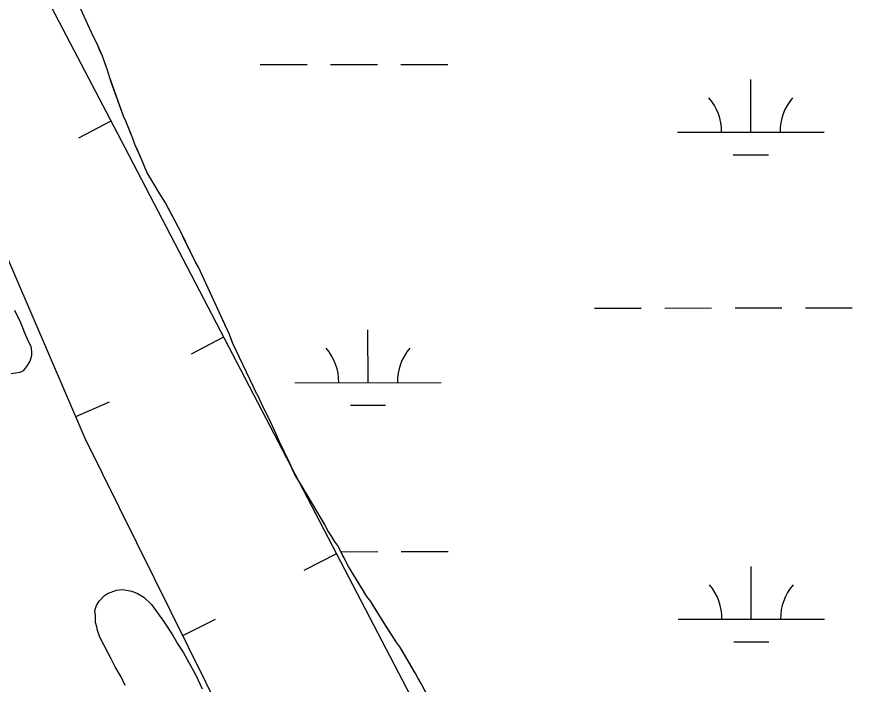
# Model space of a CAD drawing. Extents: x 3297753 to 3335611, y 652252 to 677623.
# Drawn here: x 3315020 to 3315590, y 665967 to 666423 of the extents above; entities that cross this region are included whole.
import ezdxf

# ---------------------------------------------------------------- set-up
doc = ezdxf.new("R2010")
doc.units = 0
for name, color, linetype in [('V-BORW-LINE', 7, 'Continuous'), ('V-SITE-VEGE', 7, 'Continuous'), ('V-WETL-SWMP', 7, 'Continuous')]:
    doc.layers.add(name, color=color, linetype=linetype)

msp = doc.modelspace()

# ---------------------------------------------------------------- linework, layer by layer
at = {"layer": 'V-BORW-LINE'}
for p, q in [((3315083.757, 666351.66), (3315061.614, 666340.056)), ((3315160.755, 666203.921), (3315138.582, 666192.373)), ((3315059.786, 666149.9450000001), (3315082.75, 666159.828)), ((3315237.707, 666056.157), (3315215.5330000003, 666044.61)), ((3315132.8740000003, 666000.256), (3315155.281, 666011.3420000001))]:
    msp.add_line(p, q, dxfattribs=at)
msp.add_lwpolyline([(3315242.529, 665778.611), (3315066.2660000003, 666134.889), (3314908.696, 666501.012), (3314799.893, 666757.801), (3314862.326, 666715.356), (3314922.336, 666659.698), (3315093.238, 666333.568), (3315370.645, 665800.888)], dxfattribs=at)
at = {"layer": 'V-SITE-VEGE'}
for p, q in [((3315071.591, 666409.621), (3315055.6720000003, 666444.7440000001)), ((3315073.568, 666406.1900000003), (3315071.591, 666409.621)), ((3315075.157, 666402.754), (3315073.568, 666406.1900000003)), ((3315077.955, 666395.876), (3315075.157, 666402.754)), ((3315079.562, 666391.2890000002), (3315077.955, 666395.876)), ((3315081.561, 666386.3200000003), (3315079.562, 666391.2890000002)), ((3315082.786, 666381.7270000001), (3315081.561, 666386.3200000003)), ((3315092.426, 666354.9640000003), (3315082.786, 666381.7270000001)), ((3315094.015, 666351.5270000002), (3315092.426, 666354.9640000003)), ((3315098.809, 666339.683), (3315094.015, 666351.5270000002)), ((3315100.419, 666335.096), (3315098.809, 666339.683)), ((3315104.796, 666325.5500000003), (3315100.419, 666335.096)), ((3315108.392, 666316.764), (3315104.796, 666325.5500000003)), ((3315112.341, 666309.906), (3315108.392, 666316.764)), ((3315116.682, 666302.6680000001), (3315112.341, 666309.906)), ((3315121.0160000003, 666295.813), (3315116.682, 666302.6680000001)), ((3315131.7060000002, 666275.6020000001), (3315121.0160000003, 666295.813)), ((3315141.24, 666255.756), (3315131.7060000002, 666275.6020000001)), ((3315143.605, 666251.9490000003), (3315141.24, 666255.756)), ((3315164.6920000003, 666205.7540000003), (3315143.605, 666251.9490000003)), ((3315167.094, 666199.6410000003), (3315164.6920000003, 666205.7540000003)), ((3315180.9960000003, 666170.635), (3315167.094, 666199.6410000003)), ((3315182.591, 666166.816), (3315180.9960000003, 666170.635)), ((3315184.5670000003, 666163.387), (3315182.591, 666166.816)), ((3315186.56, 666158.8040000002), (3315184.5670000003, 666163.387)), ((3315192.911, 666145.83), (3315186.56, 666158.8040000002)), ((3315196.884, 666137.433), (3315192.911, 666145.83)), ((3315198.883, 666132.4670000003), (3315196.884, 666137.433)), ((3315209.213, 666110.713), (3315198.883, 666132.4670000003)), ((3315216.322, 666098.519), (3315209.213, 666110.713)), ((3315225.79, 666082.9010000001), (3315216.322, 666098.519)), ((3315229.738, 666076.0420000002), (3315225.79, 666082.9010000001)), ((3315231.723, 666072.229), (3315229.738, 666076.0420000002)), ((3315234.475, 666068.0430000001), (3315231.723, 666072.229)), ((3315236.449, 666064.612), (3315234.475, 666068.0430000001)), ((3315238.413, 666061.9500000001), (3315236.449, 666064.612)), ((3315245.9420000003, 666047.4580000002), (3315238.413, 666061.9500000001)), ((3315258.562, 666026.892), (3315245.9420000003, 666047.4580000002)), ((3315261.302, 666023.4740000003), (3315258.562, 666026.892)), ((3315268.406, 666011.666), (3315261.302, 666023.474)), ((3315279.038, 665995.2980000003), (3315268.406, 666011.666)), ((3315281.002, 665992.635), (3315279.038, 665995.2980000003)), ((3315291.663, 665974.3470000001), (3315281.002, 665992.635)), ((3315293.2490000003, 665971.295), (3315291.663, 665974.3470000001)), ((3315295.614, 665967.486), (3315293.2490000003, 665971.295)), ((3315304.324, 665951.0900000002), (3315295.614, 665967.486))]:
    msp.add_line(p, q, dxfattribs=at)
for points in [[(3315018.073, 666222.399), (3315020.2770000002, 666217.743), (3315021.594, 666215.206), (3315025.5810000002, 666205.462), (3315027.791, 666200.381), (3315029.108, 666197.843), (3315029.593, 666194.013), (3315029.626, 666191.883), (3315029.233, 666189.745), (3315028.414, 666187.601), (3315026.755, 666184.5920000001), (3315023.824, 666181.138), (3315021.7120000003, 666179.827), (3315015.759, 666178.883)], [(3315093.632, 665966.089), (3315091.877, 665969.473), (3315090.99, 665971.59), (3315086.6180000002, 665978.768), (3315083.9760000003, 665984.269), (3315076.947, 665997.803), (3315076.06, 665999.92), (3315074.725, 666003.736), (3315074.258, 666006.287), (3315073.361, 666009.257), (3315073.287, 666013.9450000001), (3315072.806, 666017.349), (3315074.035, 666020.777), (3315075.694, 666023.786), (3315079.47, 666027.681), (3315081.582, 666028.992), (3315087.515, 666031.216), (3315091.77, 666031.707), (3315098.183, 666030.528), (3315102.045, 666028.881), (3315106.346, 666026.3910000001), (3315111.54, 666021.355), (3315119.8140000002, 666009.97), (3315125.9250000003, 666000.688), (3315129.431, 665994.348), (3315133.359, 665988.439), (3315141.6950000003, 665973.223), (3315146.1, 665963.912)]]:
    msp.add_lwpolyline(points, dxfattribs=at)
at = {"layer": 'V-WETL-SWMP'}
for p, q in [((3315071.590976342, 666409.6170769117), (3315055.6719735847, 666444.7410690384)), ((3315073.5659765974, 666406.1870776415), (3315071.590976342, 666409.6170769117)), ((3315075.156976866, 666402.7510784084), (3315073.5659765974, 666406.1870776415)), ((3315076.3569771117, 666399.6940791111), (3315075.156976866, 666402.7510784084)), ((3315077.9539774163, 666395.87407998), (3315076.3569771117, 666399.6940791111)), ((3315079.561977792, 666391.2860810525), (3315077.9539774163, 666395.87407998)), ((3315081.5609781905, 666386.3180821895), (3315079.561977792, 666391.2860810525)), ((3315082.784978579, 666381.7240832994), (3315081.5609781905, 666386.3180821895)), ((3315185.6943079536, 666390.1488478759), (3315217.694290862, 666390.181408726)), ((3315233.6942823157, 666390.1976891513), (3315265.6942652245, 666390.2302500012)), ((3315281.6942566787, 666390.2465304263), (3315313.694239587, 666390.2790912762)), ((3315083.9909788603, 666378.282084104), (3315082.784978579, 666381.7240832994)), ((3315092.4239807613, 666354.9610895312), (3315083.9909788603, 666378.282084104)), ((3315520.585377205, 666344.0595907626), (3315520.5487428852, 666380.0595673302)), ((3315094.0149810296, 666351.5250902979), (3315092.4239807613, 666354.9610895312)), ((3315096.012981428, 666346.5580914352), (3315094.0149810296, 666351.5250902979)), ((3315097.2139816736, 666343.5010921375), (3315096.012981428, 666346.5580914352)), ((3315098.8099819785, 666339.6810930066), (3315097.2139816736, 666343.5010921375)), ((3315470.585403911, 666344.0087144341), (3315570.585350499, 666344.1104670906)), ((3315100.4189823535, 666335.0920940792), (3315098.8099819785, 666339.6810930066)), ((3315102.4059826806, 666330.8940950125), (3315100.4189823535, 666335.0920940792)), ((3315104.794983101, 666325.5480962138), (3315102.4059826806, 666330.8940950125)), ((3315106.3909834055, 666321.7280970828), (3315104.794983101, 666325.5480962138)), ((3315508.6010865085, 666328.6163904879), (3315532.6010736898, 666328.6408111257)), ((3315108.389983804, 666316.7610982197), (3315106.3909834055, 666321.7280970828)), ((3315112.339984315, 666309.9020996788), (3315108.389983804, 666316.7610982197)), ((3315116.680984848, 666302.6641012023), (3315112.3399843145, 666309.9020996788)), ((3315121.014985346, 666295.8111026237), (3315116.680984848, 666302.6641012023)), ((3315123.787985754, 666290.4711037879), (3315121.014985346, 666295.8111026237)), ((3315131.7059868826, 666275.5991070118), (3315123.787985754, 666290.4711037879)), ((3315133.692987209, 666271.401107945), (3315131.7059868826, 666275.5991070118)), ((3315141.2389884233, 666255.7541114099), (3315133.692987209, 666271.401107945)), ((3315143.603988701, 666251.9461122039), (3315141.2389884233, 666255.7541114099)), ((3315161.509991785, 666212.6231210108), (3315143.603988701, 666251.9461122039)), ((3315413.863620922, 666223.8799523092), (3315445.8636038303, 666223.9125131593)), ((3315461.8635952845, 666223.9287935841), (3315493.863578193, 666223.9613544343)), ((3315509.8635696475, 666223.9776348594), (3315541.8635525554, 666224.0101957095)), ((3315557.8635440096, 666224.0264761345), (3315589.8635269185, 666224.0590369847)), ((3315163.099992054, 666209.1881217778), (3315161.509991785, 666212.6231210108)), ((3315164.6909923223, 666205.7521225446), (3315163.099992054, 666209.1881217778)), ((3315165.8909925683, 666202.6951232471), (3315164.6909923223, 666205.7521225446)), ((3315259.323339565, 666172.9806838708), (3315259.286705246, 666208.9806604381)), ((3315167.0919928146, 666199.6381239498), (3315165.8909925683, 666202.6951232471)), ((3315180.9939950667, 666170.6331303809), (3315167.0919928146, 666199.6381239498)), ((3315182.590995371, 666166.8131312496), (3315180.9939950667, 666170.6331303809)), ((3315209.323366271, 666172.9298075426), (3315309.32331286, 666173.031560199)), ((3315184.5659956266, 666163.3841319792), (3315182.590995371, 666166.8131312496)), ((3315186.5589959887, 666158.8011330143), (3315184.5659956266, 666163.3841319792)), ((3315189.3379964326, 666153.0771342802), (3315186.5589959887, 666158.8011330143)), ((3315192.909996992, 666145.8271358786), (3315189.3379964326, 666153.0771342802)), ((3315247.339048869, 666157.5374835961), (3315271.33903605, 666157.561904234)), ((3315196.8829976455, 666137.4311377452), (3315192.909996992, 666145.8271358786)), ((3315198.881998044, 666132.4631388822), (3315196.8829976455, 666137.4311377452)), ((3315205.6349991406, 666118.3431420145), (3315198.881998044, 666132.4631388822)), ((3315209.212999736, 666110.7091437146), (3315205.6349991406, 666118.3431420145)), ((3315210.7919999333, 666108.0421442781), (3315209.212999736, 666110.7091437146)), ((3315212.767000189, 666104.6121450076), (3315210.7919999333, 666108.0421442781)), ((3315214.3450003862, 666101.945145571), (3315212.767000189, 666104.6121450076)), ((3315216.321000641, 666098.5161463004), (3315214.3450003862, 666101.945145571)), ((3315225.7880017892, 666082.8991495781), (3315216.321000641, 666098.5161463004)), ((3315228.159002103, 666078.7061504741), (3315225.7880017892, 666082.8991495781)), ((3315229.7380023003, 666076.0391510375), (3315228.1590021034, 666078.7061504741)), ((3315231.719002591, 666072.2251518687), (3315229.7380023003, 666076.0391510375)), ((3315234.474002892, 666068.0391527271), (3315231.719002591, 666072.2251518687)), ((3315236.449003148, 666064.6091534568), (3315234.474002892, 666068.0391527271)), ((3315238.413003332, 666061.9481539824), (3315236.449003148, 666064.6091534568)), ((3315241.978003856, 666055.0831554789), (3315238.413003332, 666061.9481539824)), ((3315240.7075122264, 666057.5296973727), (3315266.0328019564, 666057.5554665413)), ((3315282.0327934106, 666057.5717469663), (3315314.0327763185, 666057.6043078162)), ((3315244.356004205, 666050.5061564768), (3315241.978003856, 666055.0831554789)), ((3315245.9400044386, 666047.4551571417), (3315244.356004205, 666050.5061564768)), ((3315256.981005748, 666029.555160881), (3315245.9400044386, 666047.4551571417)), ((3315520.9239139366, 666011.3848073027), (3315520.887279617, 666047.3847838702)), ((3315258.559005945, 666026.8891614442), (3315256.981005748, 666029.555160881)), ((3315261.303006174, 666023.4711620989), (3315258.559005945, 666026.8891614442)), ((3315262.8820063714, 666020.8041626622), (3315261.303006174, 666023.4711620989)), ((3315268.405007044, 666011.6621645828), (3315262.8820063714, 666020.8041626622)), ((3315270.3740072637, 666008.6171652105), (3315268.405007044, 666011.6621645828)), ((3315470.9239406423, 666011.3339309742), (3315570.923887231, 666011.4356836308)), ((3315273.526007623, 666003.667166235), (3315270.3740072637, 666008.6171652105)), ((3315279.0370082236, 665995.2941679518), (3315273.526007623, 666003.667166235)), ((3315281.0010084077, 665992.6331684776), (3315279.0370082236, 665995.2941679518)), ((3315508.93962324, 665995.941607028), (3315532.939610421, 665995.9660276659)), ((3315282.579008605, 665989.9661690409), (3315281.0010084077, 665992.6331684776)), ((3315290.0830095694, 665977.0111717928), (3315282.579008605, 665989.9661690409)), ((3315291.6620097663, 665974.3441723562), (3315290.0830095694, 665977.0111717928)), ((3315293.247009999, 665971.2921730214), (3315291.662009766, 665974.3441723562)), ((3315295.6120102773, 665967.4841738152), (3315293.247009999, 665971.2921730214)), ((3315298.3860106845, 665962.145174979), (3315295.612010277, 665967.4841738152))]:
    msp.add_line(p, q, dxfattribs=at)
for centre, radius, start, end in [((3315465.3419874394, 666344.4781824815), 35.24628790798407, 359.28648001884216, 40.83013835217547), ((3315575.8278006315, 666344.5906047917), 35.246287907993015, 139.28647683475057, 180.8301351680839), ((3315204.0799498, 666173.3992755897), 35.24628790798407, 359.28648001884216, 40.83013835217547), ((3315314.565762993, 666173.5116978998), 35.246287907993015, 139.28647683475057, 180.8301351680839), ((3315465.680524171, 666011.8033990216), 35.24628790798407, 359.28648001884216, 40.83013835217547), ((3315576.1663373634, 666011.9158213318), 35.246287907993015, 139.28647683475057, 180.8301351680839)]:
    msp.add_arc(centre, radius, start, end, dxfattribs=at)

doc.saveas('drawing.dxf')
